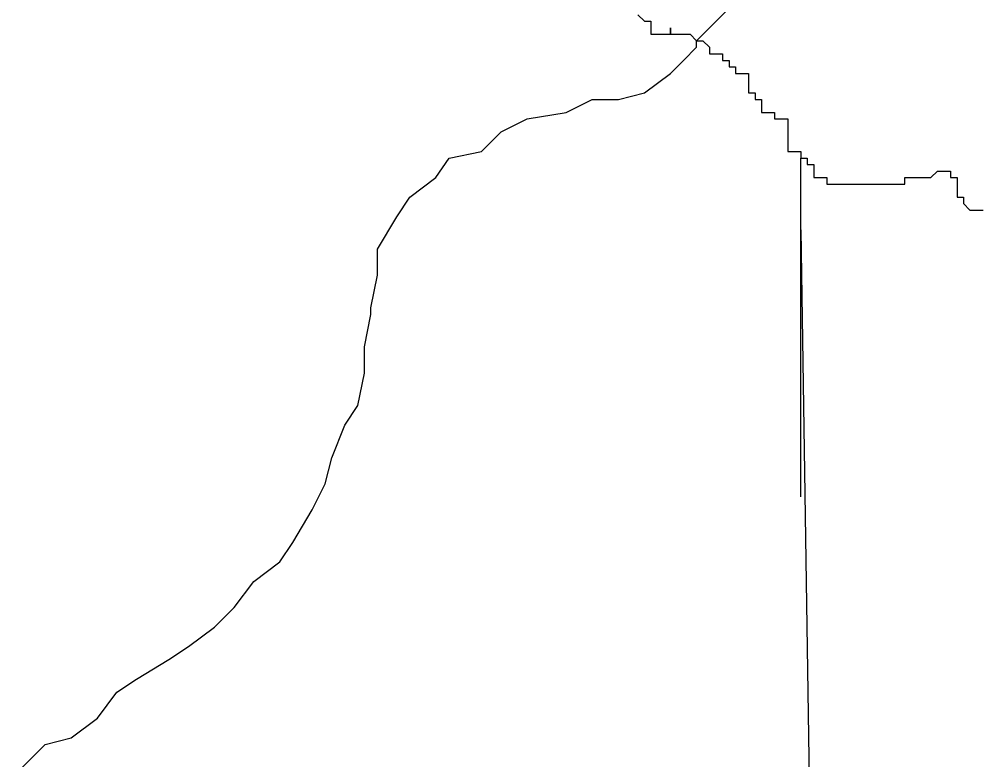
# Model space of a CAD drawing. Extents: x 0 to 34, y 0 to 22.
# Drawn here: x 4.9332 to 5.1343, y 17.6231 to 17.7781 of the extents above; entities that cross this region are included whole.
import ezdxf

# ---------------------------------------------------------------- set-up
doc = ezdxf.new("R2010")
doc.units = 0
doc.layers.add('Default', color=7, linetype='Continuous')

msp = doc.modelspace()

# ---------------------------------------------------------------- linework, layer by layer
at = {"layer": 'Default'}
for p, q in [((5.05868, 17.76126), (5.06413, 17.76263)), ((5.05323, 17.76126), (5.05868, 17.76126)), ((5.09686, 17.734), (5.09686, 17.74899)), ((5.09686, 17.74899), (5.09686, 17.74899)), ((5.09686, 17.67809), (5.09686, 17.734))]:
    msp.add_line(p, q, dxfattribs=at)
for points in [[(5.07504, 17.77353), (5.07913, 17.77762), (5.08458, 17.78308), (5.08867, 17.78717), (5.09413, 17.79262), (5.09686, 17.79671), (5.10231, 17.8008), (5.1064, 17.80489), (5.11049, 17.81035), (5.11185, 17.8158), (5.11731, 17.81989), (5.12276, 17.82262), (5.12821, 17.82398), (5.13367, 17.82943), (5.13639, 17.83489)], [(5.06277, 17.77899), (5.06413, 17.77762), (5.06413, 17.77762), (5.06413, 17.77762), (5.06413, 17.77762), (5.06413, 17.77762), (5.06413, 17.77762), (5.06413, 17.77762), (5.06413, 17.77762), (5.06413, 17.77762), (5.0655, 17.77762), (5.0655, 17.77626), (5.0655, 17.77626), (5.0655, 17.7749), (5.0655, 17.7749), (5.0655, 17.7749), (5.0655, 17.7749), (5.0655, 17.7749), (5.0655, 17.7749), (5.06686, 17.7749), (5.06822, 17.7749), (5.06822, 17.7749), (5.06822, 17.7749), (5.06959, 17.7749), (5.06959, 17.7749), (5.06959, 17.7749), (5.06959, 17.7749), (5.06959, 17.7749), (5.06959, 17.77626), (5.06959, 17.77626), (5.06959, 17.77626), (5.06959, 17.7749), (5.06959, 17.7749), (5.06959, 17.7749), (5.07095, 17.7749), (5.07095, 17.7749), (5.07095, 17.7749), (5.07095, 17.7749), (5.07095, 17.7749), (5.07231, 17.7749), (5.07231, 17.7749), (5.07231, 17.7749), (5.07231, 17.7749), (5.07231, 17.7749), (5.07368, 17.7749), (5.07368, 17.7749), (5.07504, 17.77353), (5.07504, 17.77353), (5.07504, 17.77353), (5.07504, 17.77353), (5.07504, 17.77353), (5.07504, 17.77353), (5.0764, 17.77353), (5.07777, 17.77217), (5.07777, 17.77217), (5.07777, 17.77217), (5.07777, 17.77217), (5.07777, 17.77217), (5.07777, 17.77217), (5.07777, 17.77081), (5.07913, 17.77081), (5.07913, 17.77081), (5.07913, 17.77081), (5.07913, 17.77081), (5.07913, 17.77081), (5.07913, 17.77081), (5.08049, 17.77081), (5.08049, 17.77081), (5.08049, 17.77081), (5.08049, 17.76944), (5.08049, 17.76944), (5.08049, 17.76944), (5.08049, 17.76944), (5.08049, 17.76944), (5.08049, 17.76944), (5.08049, 17.76944)], [(5.00687, 17.71763), (5.00823, 17.72445), (5.00823, 17.7299), (5.01232, 17.73672), (5.01505, 17.74081), (5.0205, 17.7449), (5.02323, 17.74899), (5.03005, 17.75036), (5.03414, 17.75445), (5.03959, 17.75717), (5.04777, 17.75854), (5.05323, 17.76126), (5.05868, 17.76126), (5.06413, 17.76263), (5.06959, 17.76672), (5.07231, 17.76944), (5.07504, 17.77217), (5.07504, 17.77353)], [(5.08049, 17.76944), (5.08186, 17.76944), (5.08186, 17.76944), (5.08186, 17.76944), (5.08186, 17.76808), (5.08322, 17.76808), (5.08322, 17.76672), (5.08322, 17.76672), (5.08322, 17.76672), (5.08322, 17.76672), (5.08458, 17.76672), (5.08458, 17.76672), (5.08458, 17.76672), (5.08458, 17.76672), (5.08458, 17.76672), (5.08458, 17.76672), (5.08595, 17.76672), (5.08595, 17.76399), (5.08595, 17.76399), (5.08595, 17.76399), (5.08595, 17.76399), (5.08595, 17.76399), (5.08595, 17.76263), (5.08595, 17.76263), (5.08731, 17.76263), (5.08731, 17.76263), (5.08731, 17.76126), (5.08731, 17.76126), (5.08731, 17.76126), (5.08731, 17.76126), (5.08731, 17.76126), (5.08731, 17.76126), (5.08731, 17.76126), (5.08731, 17.76126), (5.08731, 17.76126), (5.08867, 17.76126), (5.08867, 17.7599), (5.08867, 17.7599), (5.08867, 17.7599), (5.08867, 17.75854), (5.08867, 17.75854), (5.08867, 17.75854), (5.08867, 17.75854), (5.09004, 17.75854), (5.0914, 17.75854), (5.0914, 17.75854), (5.0914, 17.75854), (5.0914, 17.75854), (5.0914, 17.75854), (5.0914, 17.75717), (5.0914, 17.75717), (5.0914, 17.75717), (5.0914, 17.75717), (5.0914, 17.75717), (5.09277, 17.75717), (5.09413, 17.75717), (5.09413, 17.75717), (5.09413, 17.75717), (5.09413, 17.75717), (5.09413, 17.75717), (5.09413, 17.75581), (5.09413, 17.75445), (5.09413, 17.75445), (5.09413, 17.75445), (5.09413, 17.75445), (5.09413, 17.75445), (5.09413, 17.75445), (5.09413, 17.75445), (5.09413, 17.75308), (5.09413, 17.75308), (5.09413, 17.75308), (5.09413, 17.75308), (5.09413, 17.75308), (5.09413, 17.75308), (5.09413, 17.75308), (5.09413, 17.75308), (5.09413, 17.75172), (5.09413, 17.75172), (5.09413, 17.75172), (5.09413, 17.75036), (5.09413, 17.75036), (5.09413, 17.75036), (5.09549, 17.75036), (5.09549, 17.75036), (5.09549, 17.75036), (5.09686, 17.75036), (5.09686, 17.75036), (5.09686, 17.75036), (5.09686, 17.75036), (5.09686, 17.75036), (5.09686, 17.75036), (5.09686, 17.75036), (5.09686, 17.75036), (5.09686, 17.75036)], [(5.09686, 17.75036), (5.09686, 17.74899), (5.09686, 17.74899), (5.09686, 17.74899), (5.09686, 17.74899), (5.09686, 17.74899)], [(5.09686, 17.75036), (5.09686, 17.75036), (5.09686, 17.75036), (5.09686, 17.75036)], [(5.09686, 17.75036), (5.09686, 17.74899), (5.09686, 17.74899), (5.09686, 17.74899), (5.09686, 17.74899)], [(5.09686, 17.74899), (5.09686, 17.74899), (5.09686, 17.74899), (5.09686, 17.74899), (5.09686, 17.74899), (5.09822, 17.74899), (5.09822, 17.74899), (5.09822, 17.74763), (5.09958, 17.74763), (5.09958, 17.74627), (5.09958, 17.74627), (5.09958, 17.7449), (5.10095, 17.7449), (5.10095, 17.7449), (5.10095, 17.7449), (5.10095, 17.7449), (5.10231, 17.7449), (5.10231, 17.7449), (5.10231, 17.7449), (5.10231, 17.7449), (5.10231, 17.74354), (5.10231, 17.74354), (5.10231, 17.74354), (5.10231, 17.74354), (5.10231, 17.74354), (5.10367, 17.74354), (5.10367, 17.74354), (5.10367, 17.74354), (5.10367, 17.74354), (5.10367, 17.74354), (5.10504, 17.74354), (5.10504, 17.74354), (5.10504, 17.74354), (5.10504, 17.74354), (5.10504, 17.74354), (5.10504, 17.74354), (5.1064, 17.74354), (5.1064, 17.74354), (5.1064, 17.74354), (5.1064, 17.74354), (5.1064, 17.74354), (5.1064, 17.74354), (5.10913, 17.74354), (5.11049, 17.74354), (5.11049, 17.74354), (5.11049, 17.74354), (5.11049, 17.74354), (5.11049, 17.74354), (5.11049, 17.74354), (5.11049, 17.74354), (5.11049, 17.74354), (5.11185, 17.74354), (5.11185, 17.74354), (5.11185, 17.74354), (5.11185, 17.74354), (5.11185, 17.74354), (5.11322, 17.74354), (5.11322, 17.74354), (5.11322, 17.74354), (5.11458, 17.74354), (5.11458, 17.74354), (5.11594, 17.74354), (5.11594, 17.74354), (5.11594, 17.74354), (5.11594, 17.74354), (5.11594, 17.74354), (5.11731, 17.74354), (5.11731, 17.74354), (5.11867, 17.74354), (5.11867, 17.74354), (5.11867, 17.74354), (5.11867, 17.74354), (5.11867, 17.74354), (5.11867, 17.7449), (5.12003, 17.7449), (5.12003, 17.7449), (5.12003, 17.7449), (5.1214, 17.7449), (5.1214, 17.7449), (5.1214, 17.7449), (5.1214, 17.7449), (5.1214, 17.7449), (5.1214, 17.7449), (5.1214, 17.7449), (5.1214, 17.7449), (5.12276, 17.7449), (5.12276, 17.7449), (5.12276, 17.7449), (5.12276, 17.7449), (5.12276, 17.7449), (5.12412, 17.7449), (5.12412, 17.7449), (5.12412, 17.7449), (5.12412, 17.7449), (5.12412, 17.7449), (5.12412, 17.7449), (5.12549, 17.74627), (5.12549, 17.74627), (5.12549, 17.74627)], [(5.09686, 17.74899), (5.09686, 17.74899)], [(5.12549, 17.74627), (5.12685, 17.74627), (5.12685, 17.74627), (5.12685, 17.74627), (5.12685, 17.74627), (5.12821, 17.74627), (5.12821, 17.74627), (5.12821, 17.74627), (5.12821, 17.74627), (5.12821, 17.7449), (5.12821, 17.7449), (5.12821, 17.7449), (5.12821, 17.7449), (5.12821, 17.7449), (5.12821, 17.7449), (5.12958, 17.7449), (5.12958, 17.7449), (5.12958, 17.74354), (5.12958, 17.74354), (5.12958, 17.74354), (5.12958, 17.74354), (5.12958, 17.74354), (5.12958, 17.74354), (5.12958, 17.74354), (5.12958, 17.74354), (5.12958, 17.74218), (5.12958, 17.74218), (5.12958, 17.74218), (5.12958, 17.74218), (5.12958, 17.74218), (5.12958, 17.74218), (5.12958, 17.74081), (5.12958, 17.74081), (5.12958, 17.74081), (5.12958, 17.74081), (5.12958, 17.74081), (5.13094, 17.74081), (5.13094, 17.73945), (5.13094, 17.73945), (5.1323, 17.73809), (5.13367, 17.73809), (5.13367, 17.73809), (5.13367, 17.73809), (5.13367, 17.73809), (5.13367, 17.73809), (5.13367, 17.73809), (5.13367, 17.73809), (5.13367, 17.73809), (5.13503, 17.73809)], [(5.09686, 17.734), (5.10095, 17.46676), (5.09958, 17.29225), (5.09549, 16.41966), (5.09413, 16.26559), (5.0914, 15.95064)], [(4.93324, 17.62083), (4.9387, 17.62628), (4.94415, 17.62765), (4.94961, 17.63174), (4.9537, 17.63719), (4.95779, 17.63992), (4.9646, 17.64401), (4.96869, 17.64674), (4.97415, 17.65083), (4.97824, 17.65492), (4.98233, 17.66037), (4.98778, 17.66446), (4.99051, 17.66855), (4.9946, 17.67537), (4.99733, 17.68082), (4.99869, 17.68628), (5.00142, 17.69309), (5.00414, 17.69718), (5.00551, 17.704), (5.00551, 17.70945), (5.00687, 17.71627), (5.00687, 17.71763), (5.00687, 17.71763)]]:
    msp.add_lwpolyline(points, dxfattribs=at)

doc.saveas('drawing.dxf')
